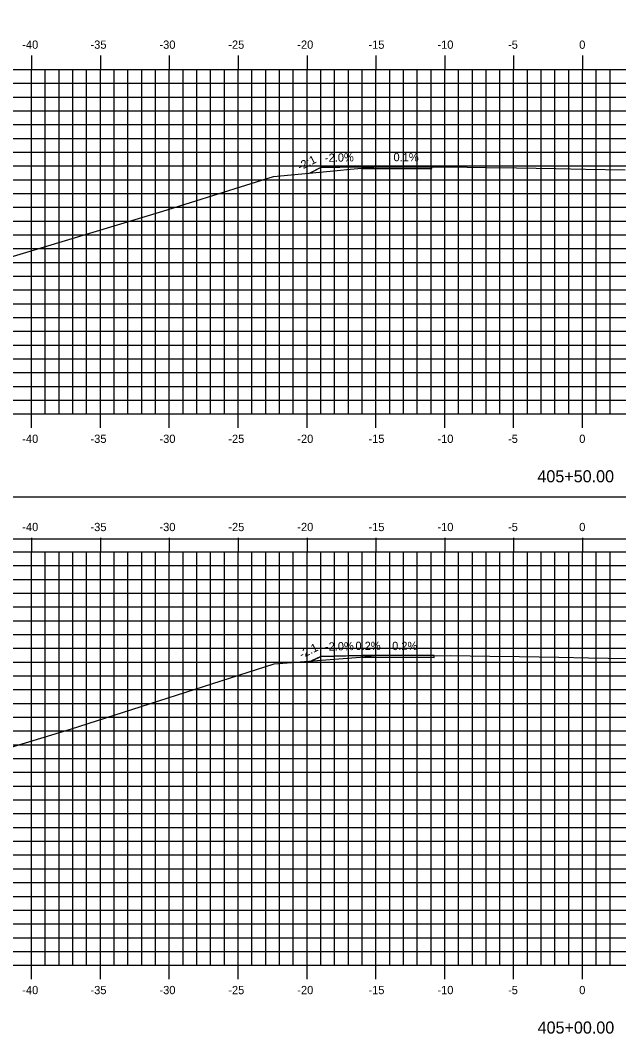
# Model space of a CAD drawing. Extents: x 1168600 to 1177589, y 610178 to 611246.
# Drawn here: x 1171374.7 to 1171418.2, y 610904.6 to 610978.2 of the extents above; entities that cross this region are included whole.
import ezdxf

# ---------------------------------------------------------------- set-up
doc = ezdxf.new("R2010")
doc.units = 0
for name, color, linetype in [('_Construction', 7, 'Continuous'), ('_Station Equation', 7, 'Continuous'), ('ANNOTATION', 7, 'Continuous'), ('D_Roadway_Edge_TW', 7, 'Continuous'), ('D_Slope_Direction', 7, 'Continuous'), ('D_Text_Standard', 7, 'Continuous'), ('H_V ANNOTATION', 7, 'Continuous'), ('MAJOR', 7, 'Continuous'), ('MATCH LINES', 7, 'Continuous'), ('MINOR', 7, 'Continuous')]:
    doc.layers.add(name, color=color, linetype=linetype)

msp = doc.modelspace()

# ---------------------------------------------------------------- linework, layer by layer
at = {"layer": '_Construction'}
for p, q in [((1171340.532, 610943.596), (1171500.532, 610943.596)), ((1171375.532, 610940.598), (1171375.532, 610939.596)), ((1171380.532, 610940.598), (1171380.532, 610939.596)), ((1171385.532, 610940.598), (1171385.532, 610939.596)), ((1171390.532, 610940.598), (1171390.532, 610939.596)), ((1171395.532, 610940.598), (1171395.532, 610939.596)), ((1171400.532, 610940.598), (1171400.532, 610939.596)), ((1171405.532, 610940.598), (1171405.532, 610939.596)), ((1171410.532, 610940.598), (1171410.532, 610939.596)), ((1171415.532, 610940.598), (1171415.532, 610939.596)), ((1171345.532, 610939.596), (1171485.532, 610939.596)), ((1171345.532, 610939.596), (1171485.532, 610939.596)), ((1171375.532, 610909.596), (1171375.532, 610939.596)), ((1171376.532, 610909.596), (1171376.532, 610939.596)), ((1171377.532, 610909.596), (1171377.532, 610939.596)), ((1171378.532, 610909.596), (1171378.532, 610939.596)), ((1171379.532, 610909.596), (1171379.532, 610939.596)), ((1171380.532, 610909.596), (1171380.532, 610939.596)), ((1171381.532, 610909.596), (1171381.532, 610939.596)), ((1171382.532, 610909.596), (1171382.532, 610939.596)), ((1171383.532, 610909.596), (1171383.532, 610939.596)), ((1171384.532, 610909.596), (1171384.532, 610939.596)), ((1171385.532, 610909.596), (1171385.532, 610939.596)), ((1171386.532, 610909.596), (1171386.532, 610939.596)), ((1171387.532, 610909.596), (1171387.532, 610939.596)), ((1171388.532, 610909.596), (1171388.532, 610939.596)), ((1171389.532, 610909.596), (1171389.532, 610939.596)), ((1171390.532, 610909.596), (1171390.532, 610939.596)), ((1171391.532, 610909.596), (1171391.532, 610939.596)), ((1171392.532, 610909.596), (1171392.532, 610939.596)), ((1171393.532, 610909.596), (1171393.532, 610939.596)), ((1171394.532, 610909.596), (1171394.532, 610939.596)), ((1171395.532, 610909.596), (1171395.532, 610939.596)), ((1171396.532, 610909.596), (1171396.532, 610939.596)), ((1171397.532, 610909.596), (1171397.532, 610939.596)), ((1171398.532, 610909.596), (1171398.532, 610939.596)), ((1171399.532, 610909.596), (1171399.532, 610939.596)), ((1171400.532, 610909.596), (1171400.532, 610939.596)), ((1171401.532, 610909.596), (1171401.532, 610939.596)), ((1171402.532, 610909.596), (1171402.532, 610939.596)), ((1171403.532, 610909.596), (1171403.532, 610939.596)), ((1171404.532, 610909.596), (1171404.532, 610939.596)), ((1171405.532, 610909.596), (1171405.532, 610939.596)), ((1171406.532, 610909.596), (1171406.532, 610939.596)), ((1171407.532, 610909.596), (1171407.532, 610939.596)), ((1171408.532, 610909.596), (1171408.532, 610939.596)), ((1171409.532, 610909.596), (1171409.532, 610939.596)), ((1171410.532, 610909.596), (1171410.532, 610939.596)), ((1171411.532, 610909.596), (1171411.532, 610939.596)), ((1171412.532, 610909.596), (1171412.532, 610939.596)), ((1171413.532, 610909.596), (1171413.532, 610939.596)), ((1171414.532, 610909.596), (1171414.532, 610939.596)), ((1171415.532, 610909.596), (1171415.532, 610939.596)), ((1171416.532, 610909.596), (1171416.532, 610939.596)), ((1171417.532, 610909.596), (1171417.532, 610939.596)), ((1171345.532, 610938.596), (1171485.532, 610938.596)), ((1171345.532, 610937.596), (1171485.532, 610937.596)), ((1171345.532, 610936.596), (1171485.532, 610936.596)), ((1171345.532, 610935.596), (1171485.532, 610935.596)), ((1171345.532, 610934.596), (1171485.532, 610934.596)), ((1171345.532, 610933.596), (1171485.532, 610933.596)), ((1171345.532, 610932.596), (1171485.532, 610932.596)), ((1171345.532, 610931.596), (1171485.532, 610931.596)), ((1171345.532, 610930.596), (1171485.532, 610930.596)), ((1171345.532, 610929.596), (1171485.532, 610929.596)), ((1171345.532, 610928.596), (1171485.532, 610928.596)), ((1171345.532, 610927.596), (1171485.532, 610927.596)), ((1171345.532, 610926.596), (1171485.532, 610926.596)), ((1171345.532, 610925.596), (1171485.532, 610925.596)), ((1171345.532, 610924.596), (1171485.532, 610924.596)), ((1171345.532, 610923.596), (1171485.532, 610923.596)), ((1171345.532, 610922.596), (1171485.532, 610922.596)), ((1171345.532, 610921.596), (1171485.532, 610921.596)), ((1171345.532, 610920.596), (1171485.532, 610920.596)), ((1171345.532, 610919.596), (1171485.532, 610919.596)), ((1171345.532, 610918.596), (1171485.532, 610918.596)), ((1171345.532, 610917.596), (1171485.532, 610917.596)), ((1171345.532, 610916.596), (1171485.532, 610916.596)), ((1171345.532, 610915.596), (1171485.532, 610915.596)), ((1171345.532, 610914.596), (1171485.532, 610914.596)), ((1171345.532, 610913.596), (1171485.532, 610913.596)), ((1171345.532, 610912.596), (1171485.532, 610912.596)), ((1171345.532, 610911.596), (1171485.532, 610911.596)), ((1171345.532, 610910.596), (1171485.532, 610910.596)), ((1171345.532, 610909.596), (1171485.532, 610909.596)), ((1171345.532, 610909.596), (1171485.532, 610909.596)), ((1171375.532, 610908.594), (1171375.532, 610909.596)), ((1171380.532, 610908.594), (1171380.532, 610909.596)), ((1171385.532, 610908.594), (1171385.532, 610909.596)), ((1171390.532, 610908.594), (1171390.532, 610909.596)), ((1171395.532, 610908.594), (1171395.532, 610909.596)), ((1171400.532, 610908.594), (1171400.532, 610909.596)), ((1171405.532, 610908.594), (1171405.532, 610909.596)), ((1171410.532, 610908.594), (1171410.532, 610909.596)), ((1171415.532, 610908.594), (1171415.532, 610909.596))]:
    msp.add_line(p, q, dxfattribs=at)
msp.add_lwpolyline([(1171332.439, 610940.537), (1171502.439, 610940.537), (1171502.439, 611050.537), (1171332.439, 611050.537)], close=True, dxfattribs=at)
for points in [[(1171345.532, 610919.07), (1171349.444, 610918.72), (1171352.735, 610920.019), (1171361.275, 610921.551), (1171378.365, 610926.724), (1171393.142, 610931.463), (1171399.729, 610931.986), (1171400.676, 610932.069), (1171400.88, 610932.06), (1171403.116, 610932.059), (1171405.954, 610932.063), (1171408.804, 610932.024), (1171410.954, 610931.995), (1171413.815, 610931.944), (1171415.954, 610931.906), (1171418.826, 610931.849)], [(1171395.867, 610931.679), (1171395.921, 610931.706), (1171396.532, 610932.011), (1171399.301, 610932.067), (1171399.532, 610932.071), (1171400.59, 610932.069), (1171400.677, 610932.069), (1171404.473, 610932.062), (1171404.769, 610932.061)], [(1171396.532, 610932.011), (1171395.867, 610931.679)], [(1171396.532, 610932.011), (1171395.867, 610931.679)], [(1171396.532, 610932.011), (1171395.867, 610931.679)], [(1171396.532, 610932.011), (1171395.867, 610931.679)], [(1171396.532, 610932.011), (1171395.867, 610931.679)], [(1171396.532, 610932.011), (1171395.867, 610931.679)], [(1171396.532, 610932.011), (1171395.867, 610931.679)], [(1171399.532, 610932.071), (1171396.532, 610932.011)], [(1171399.532, 610932.071), (1171396.532, 610932.011)], [(1171404.769, 610932.061), (1171400.677, 610932.069), (1171399.532, 610932.071), (1171399.532, 610931.946), (1171404.769, 610931.936), (1171404.769, 610932.061)], [(1171404.769, 610932.061), (1171400.677, 610932.069), (1171399.532, 610932.071), (1171399.532, 610931.946), (1171404.769, 610931.936), (1171404.769, 610932.061)], [(1171399.532, 610932.071), (1171399.532, 610931.946)], [(1171399.532, 610932.071), (1171399.532, 610931.946)]]:
    msp.add_lwpolyline(points, dxfattribs=at)
at = {"layer": '_Station Equation'}
for points in [[(1171345.532, 610955.753), (1171354.905, 610957.119), (1171362.563, 610957.544), (1171385.062, 610964.322), (1171393.108, 610966.821), (1171397.709, 610967.267), (1171398.667, 610967.352), (1171400.057, 610967.478), (1171400.705, 610967.537), (1171402.885, 610967.534), (1171405.743, 610967.53), (1171408.561, 610967.486), (1171410.743, 610967.452), (1171413.594, 610967.405), (1171415.743, 610967.371), (1171418.627, 610967.311)], [(1171345.532, 610955.753), (1171354.906, 610957.119), (1171362.562, 610957.544), (1171385.063, 610964.322), (1171393.108, 610966.821), (1171397.709, 610967.267), (1171398.667, 610967.352), (1171400.056, 610967.478), (1171400.705, 610967.537), (1171402.886, 610967.534), (1171405.743, 610967.53), (1171408.562, 610967.486), (1171410.743, 610967.452), (1171413.595, 610967.405), (1171415.743, 610967.371), (1171418.628, 610967.311)], [(1171345.532, 610919.07), (1171349.444, 610918.72), (1171352.735, 610920.019), (1171361.275, 610921.551), (1171378.365, 610926.723), (1171393.142, 610931.463), (1171399.729, 610931.986), (1171400.676, 610932.069), (1171400.88, 610932.06), (1171403.115, 610932.059), (1171405.954, 610932.063), (1171408.804, 610932.024), (1171410.954, 610931.995), (1171413.816, 610931.944), (1171415.954, 610931.906), (1171418.827, 610931.849)]]:
    msp.add_lwpolyline(points, dxfattribs=at)
at = {"layer": 'D_Roadway_Edge_TW'}
msp.add_lwpolyline([(1171404.596, 610967.532), (1171400.705, 610967.537), (1171399.532, 610967.539), (1171399.532, 610967.414), (1171404.596, 610967.407), (1171404.596, 610967.532)], dxfattribs=at)
msp.add_lwpolyline([(1171404.596, 610967.532), (1171400.705, 610967.537), (1171399.532, 610967.539), (1171399.532, 610967.414), (1171404.596, 610967.407), (1171404.596, 610967.532)], dxfattribs=at)
at = {"layer": 'D_Slope_Direction'}
for points in [[(1171396.532, 610967.479), (1171395.725, 610967.075)], [(1171396.532, 610967.479), (1171395.725, 610967.075)], [(1171396.532, 610967.479), (1171395.725, 610967.075)], [(1171396.532, 610967.479), (1171395.725, 610967.075)], [(1171396.532, 610967.479), (1171395.725, 610967.075)], [(1171396.532, 610967.479), (1171395.725, 610967.075)], [(1171396.532, 610967.479), (1171395.725, 610967.075)], [(1171399.532, 610967.539), (1171396.532, 610967.479)], [(1171399.532, 610967.539), (1171396.532, 610967.479)]]:
    msp.add_lwpolyline(points, dxfattribs=at)
at = {"layer": 'D_Text_Standard'}
msp.add_lwpolyline([(1171395.725, 610967.075), (1171396.468, 610967.447), (1171396.532, 610967.479), (1171399.31, 610967.534), (1171399.532, 610967.539), (1171399.616, 610967.539), (1171400.705, 610967.537), (1171400.984, 610967.536), (1171404.596, 610967.532)], dxfattribs=at)
at = {"layer": 'MAJOR'}
for p, q in [((1171375.532, 610975.598), (1171375.532, 610974.596)), ((1171380.532, 610975.598), (1171380.532, 610974.596)), ((1171385.532, 610975.598), (1171385.532, 610974.596)), ((1171390.532, 610975.598), (1171390.532, 610974.596)), ((1171395.532, 610975.598), (1171395.532, 610974.596)), ((1171400.532, 610975.598), (1171400.532, 610974.596)), ((1171405.532, 610975.598), (1171405.532, 610974.596)), ((1171410.532, 610975.598), (1171410.532, 610974.596)), ((1171415.532, 610975.598), (1171415.532, 610974.596)), ((1171345.532, 610974.596), (1171485.532, 610974.596)), ((1171345.532, 610974.596), (1171485.532, 610974.596)), ((1171375.532, 610949.596), (1171375.532, 610974.596)), ((1171380.532, 610949.596), (1171380.532, 610974.596)), ((1171385.532, 610949.596), (1171385.532, 610974.596)), ((1171390.532, 610949.596), (1171390.532, 610974.596)), ((1171395.532, 610949.596), (1171395.532, 610974.596)), ((1171400.532, 610949.596), (1171400.532, 610974.596)), ((1171405.532, 610949.596), (1171405.532, 610974.596)), ((1171410.532, 610949.596), (1171410.532, 610974.596)), ((1171415.532, 610949.596), (1171415.532, 610974.596)), ((1171345.532, 610969.596), (1171485.532, 610969.596)), ((1171345.532, 610964.596), (1171485.532, 610964.596)), ((1171345.532, 610959.596), (1171485.532, 610959.596)), ((1171345.532, 610954.596), (1171485.532, 610954.596)), ((1171345.532, 610949.596), (1171485.532, 610949.596)), ((1171345.532, 610949.596), (1171485.532, 610949.596)), ((1171375.532, 610948.594), (1171375.532, 610949.596)), ((1171380.532, 610948.594), (1171380.532, 610949.596)), ((1171385.532, 610948.594), (1171385.532, 610949.596)), ((1171390.532, 610948.594), (1171390.532, 610949.596)), ((1171395.532, 610948.594), (1171395.532, 610949.596)), ((1171400.532, 610948.594), (1171400.532, 610949.596)), ((1171405.532, 610948.594), (1171405.532, 610949.596)), ((1171410.532, 610948.594), (1171410.532, 610949.596)), ((1171415.532, 610948.594), (1171415.532, 610949.596))]:
    msp.add_line(p, q, dxfattribs=at)
at = {"layer": 'MATCH LINES'}
msp.add_lwpolyline([(1171399.532, 610967.539), (1171399.532, 610967.414)], dxfattribs=at)
msp.add_lwpolyline([(1171399.532, 610967.539), (1171399.532, 610967.414)], dxfattribs=at)
at = {"layer": 'MINOR'}
for p, q in [((1171376.532, 610949.596), (1171376.532, 610974.596)), ((1171377.532, 610949.596), (1171377.532, 610974.596)), ((1171378.532, 610949.596), (1171378.532, 610974.596)), ((1171379.532, 610949.596), (1171379.532, 610974.596)), ((1171381.532, 610949.596), (1171381.532, 610974.596)), ((1171382.532, 610949.596), (1171382.532, 610974.596)), ((1171383.532, 610949.596), (1171383.532, 610974.596)), ((1171384.532, 610949.596), (1171384.532, 610974.596)), ((1171386.532, 610949.596), (1171386.532, 610974.596)), ((1171387.532, 610949.596), (1171387.532, 610974.596)), ((1171388.532, 610949.596), (1171388.532, 610974.596)), ((1171389.532, 610949.596), (1171389.532, 610974.596)), ((1171391.532, 610949.596), (1171391.532, 610974.596)), ((1171392.532, 610949.596), (1171392.532, 610974.596)), ((1171393.532, 610949.596), (1171393.532, 610974.596)), ((1171394.532, 610949.596), (1171394.532, 610974.596)), ((1171396.532, 610949.596), (1171396.532, 610974.596)), ((1171397.532, 610949.596), (1171397.532, 610974.596)), ((1171398.532, 610949.596), (1171398.532, 610974.596)), ((1171399.532, 610949.596), (1171399.532, 610974.596)), ((1171401.532, 610949.596), (1171401.532, 610974.596)), ((1171402.532, 610949.596), (1171402.532, 610974.596)), ((1171403.532, 610949.596), (1171403.532, 610974.596)), ((1171404.532, 610949.596), (1171404.532, 610974.596)), ((1171406.532, 610949.596), (1171406.532, 610974.596)), ((1171407.532, 610949.596), (1171407.532, 610974.596)), ((1171408.532, 610949.596), (1171408.532, 610974.596)), ((1171409.532, 610949.596), (1171409.532, 610974.596)), ((1171411.532, 610949.596), (1171411.532, 610974.596)), ((1171412.532, 610949.596), (1171412.532, 610974.596)), ((1171413.532, 610949.596), (1171413.532, 610974.596)), ((1171414.532, 610949.596), (1171414.532, 610974.596)), ((1171416.532, 610949.596), (1171416.532, 610974.596)), ((1171417.532, 610949.596), (1171417.532, 610974.596)), ((1171345.532, 610973.596), (1171485.532, 610973.596)), ((1171345.532, 610972.596), (1171485.532, 610972.596)), ((1171345.532, 610971.596), (1171485.532, 610971.596)), ((1171345.532, 610970.596), (1171485.532, 610970.596)), ((1171345.532, 610968.596), (1171485.532, 610968.596)), ((1171345.532, 610967.596), (1171485.532, 610967.596)), ((1171345.532, 610966.596), (1171485.532, 610966.596)), ((1171345.532, 610965.596), (1171485.532, 610965.596)), ((1171345.532, 610963.596), (1171485.532, 610963.596)), ((1171345.532, 610962.596), (1171485.532, 610962.596)), ((1171345.532, 610961.596), (1171485.532, 610961.596)), ((1171345.532, 610960.596), (1171485.532, 610960.596)), ((1171345.532, 610958.596), (1171485.532, 610958.596)), ((1171345.532, 610957.596), (1171485.532, 610957.596)), ((1171345.532, 610956.596), (1171485.532, 610956.596)), ((1171345.532, 610955.596), (1171485.532, 610955.596)), ((1171345.532, 610953.596), (1171485.532, 610953.596)), ((1171345.532, 610952.596), (1171485.532, 610952.596)), ((1171345.532, 610951.596), (1171485.532, 610951.596)), ((1171345.532, 610950.596), (1171485.532, 610950.596))]:
    msp.add_line(p, q, dxfattribs=at)

# ---------------------------------------------------------------- texts
at = {"layer": '_Construction'}
for s, height, p in [('-40', 0.6, (1171374.858, 610941.096)), ('-35', 0.6, (1171379.812, 610941.096)), ('-30', 0.6, (1171384.82, 610941.096)), ('-25', 0.6, (1171389.817, 610941.096)), ('-20', 0.6, (1171394.825, 610941.096)), ('-15', 0.6, (1171399.989, 610941.096)), ('-10', 0.6, (1171404.997, 610941.096)), ('-5', 0.6, (1171410.123, 610941.096)), ('0', 0.6, (1171415.291, 610941.096)), ('-40', 0.6, (1171374.858, 610907.496)), ('-35', 0.6, (1171379.812, 610907.496)), ('-30', 0.6, (1171384.82, 610907.496)), ('-25', 0.6, (1171389.817, 610907.496)), ('-20', 0.6, (1171394.825, 610907.496)), ('-15', 0.6, (1171399.989, 610907.496)), ('-10', 0.6, (1171404.997, 610907.496)), ('-5', 0.6, (1171410.123, 610907.496)), ('0', 0.6, (1171415.291, 610907.496)), ('405+00.00', 0.875, (1171412.27, 610904.639))]:
    msp.add_text(s, height=height, dxfattribs=at).set_placement(p)
at = {"layer": 'ANNOTATION'}
for s, rotation, p in [('-2:1', 26.57974, (1171395.025, 610967.243)), ('-2.0%', 1.14343, (1171396.835, 610967.885)), ('0.1%', 359.92408, (1171401.807, 610967.935)), ('-2:1', 26.57085, (1171395.155, 610931.841)), ('-2.0%', 1.14503, (1171396.835, 610932.418)), ('0.2%', 359.89938, (1171399.046, 610932.472)), ('0.2%', 359.88728, (1171401.708, 610932.467))]:
    msp.add_text(s, height=0.6, rotation=rotation, dxfattribs=at).set_placement(p)
at = {"layer": 'H_V ANNOTATION'}
for s, height, p in [('-40', 0.6, (1171374.858, 610976.096)), ('-35', 0.6, (1171379.812, 610976.096)), ('-30', 0.6, (1171384.82, 610976.096)), ('-25', 0.6, (1171389.817, 610976.096)), ('-20', 0.6, (1171394.825, 610976.096)), ('-15', 0.6, (1171399.989, 610976.096)), ('-10', 0.6, (1171404.997, 610976.096)), ('-5', 0.6, (1171410.123, 610976.096)), ('0', 0.6, (1171415.291, 610976.096)), ('-40', 0.6, (1171374.858, 610947.496)), ('-35', 0.6, (1171379.812, 610947.496)), ('-30', 0.6, (1171384.82, 610947.496)), ('-25', 0.6, (1171389.817, 610947.496)), ('-20', 0.6, (1171394.825, 610947.496)), ('-15', 0.6, (1171399.989, 610947.496)), ('-10', 0.6, (1171404.997, 610947.496)), ('-5', 0.6, (1171410.123, 610947.496)), ('0', 0.6, (1171415.291, 610947.496)), ('405+50.00', 0.875, (1171412.255, 610944.639))]:
    msp.add_text(s, height=height, dxfattribs=at).set_placement(p)

doc.saveas('drawing.dxf')
